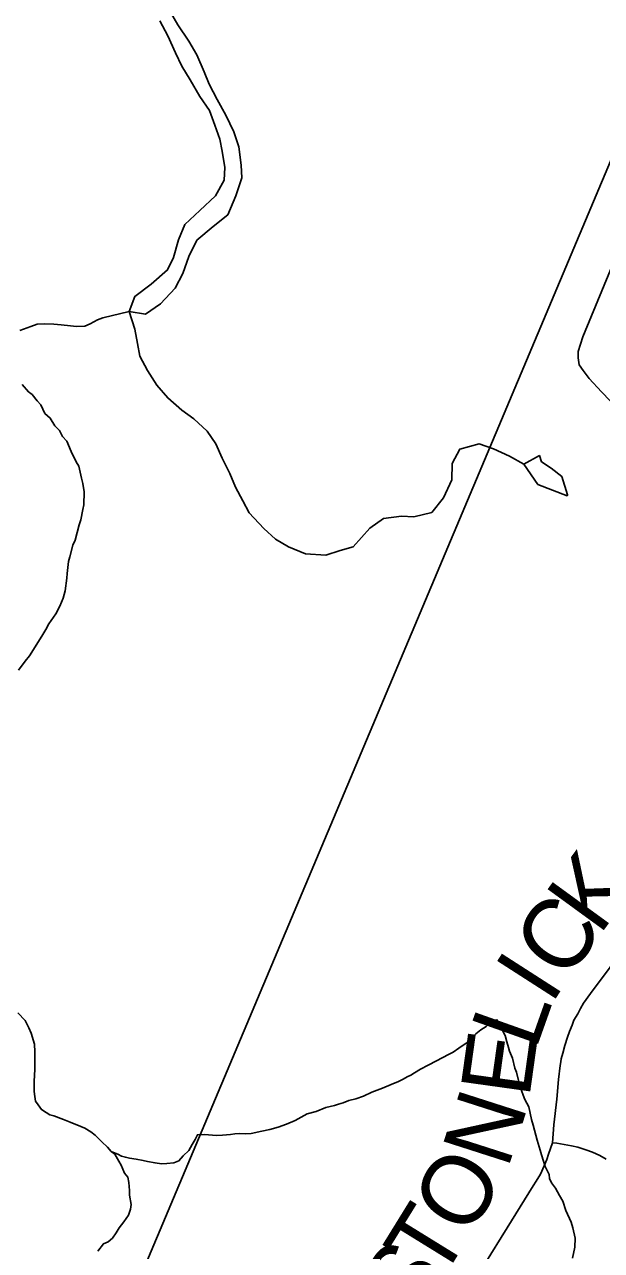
# Model space of a CAD drawing. Extents: x 1310247 to 1664935, y 235267 to 584339.
# Drawn here: x 1478259 to 1480747, y 401910 to 407196 of the extents above; entities that cross this region are included whole.
import ezdxf

# ---------------------------------------------------------------- set-up
doc = ezdxf.new("R2010")
doc.units = 0
for name, color, linetype in [('GM_X_County_Road', 7, 'Continuous'), ('GM_X_County_Road_Text', 7, 'Continuous'), ('GM_X_Minor_Lake', 7, 'Continuous'), ('GM_X_Minor_River', 7, 'Continuous'), ('GM_X_Township', 7, 'Continuous'), ('GM_X_Township_Subdivision', 7, 'Continuous')]:
    doc.layers.add(name, color=color, linetype=linetype)

msp = doc.modelspace()

# ---------------------------------------------------------------- linework, layer by layer
at = {"layer": 'GM_X_County_Road'}
for points in [[(1481612.5, 404712.9), (1480746, 405612), (1480694.1, 405669.2), (1480667.7, 405703.5), (1480651, 405728.1), (1480645.7, 405758), (1480646.6, 405786.2), (1480665.9, 405849.5), (1481440.9, 407726.9)], [(1480571.5, 402723.6), (1480573.5, 402735.5), (1480580.1, 402761), (1480588.6, 402793.9), (1480599.9, 402828.8), (1480608.4, 402854.2), (1480619.6, 402880.6), (1480628.1, 402902.3), (1480645.1, 402930.5), (1480656.4, 402953.2), (1480669.6, 402976.7), (1480698.8, 403018.2), (1480948.7, 403352.2)], [(1480339.8, 402007.3), (1480452.4, 402188.2), (1480465.1, 402208.4), (1480483.1, 402238.6), (1480500, 402275.3), (1480510.4, 402301.7), (1480518.9, 402324.3), (1480526.9, 402349.3), (1480534.9, 402374.3), (1480541.2, 402452.1), (1480554.7, 402561.7), (1480561.2, 402647.5), (1480568.8, 402707.3), (1480571.5, 402723.6)], [(1480146.8, 401697.1), (1480339.8, 402007.3)]]:
    msp.add_lwpolyline(points, dxfattribs=at)
at = {"layer": 'GM_X_Minor_Lake'}
for points in [[(1480488.5, 405310.5), (1480478.9, 405336.8), (1480412, 405299.8)], [(1480412, 405299.8), (1480472.7, 405212.4), (1480598.4, 405164), (1480600.5, 405168), (1480575.7, 405246.7), (1480529.2, 405282.2), (1480488.5, 405310.5)]]:
    msp.add_lwpolyline(points, dxfattribs=at)
at = {"layer": 'GM_X_Minor_River'}
for points in [[(1478883.3, 407259.4), (1478920.4, 407194.5), (1478967.4, 407123.5), (1479002.5, 407064.6), (1479033.3, 406991.8), (1479054.5, 406939.3), (1479089.5, 406872.4), (1479126.5, 406805.5), (1479161.4, 406732.7), (1479182.4, 406668.1), (1479193.1, 406589.6), (1479196.1, 406535.4), (1479170.7, 406457.5), (1479135.1, 406375.9), (1479071.9, 406324.8), (1479002.6, 406265.8), (1478967.2, 406196.1), (1478941.8, 406122.3), (1478908.6, 406058.7), (1478845.1, 405991.5), (1478780.1, 405946.5), (1478710, 405957.8), (1478735.2, 406023.6), (1478804.5, 406076.5)], [(1478804.5, 406076.5), (1478875.8, 406137.5), (1478900.9, 406191.3), (1478922.3, 406267.2), (1478949.5, 406332.9), (1479014.9, 406394), (1479082.3, 406457.1), (1479119.6, 406524.7), (1479122.6, 406578.8), (1479111.7, 406649.2), (1479100.6, 406701.6), (1479079.6, 406762.2), (1479056.5, 406824.8), (1479015.4, 406885.8), (1478972.5, 406956.8), (1478937.4, 407015.6), (1478910.2, 407074.3), (1478877.4, 407147.1), (1478842.3, 407212)], [(1478710, 405957.8), (1478596.3, 405930.4), (1478574.1, 405922.8), (1478541.7, 405905.3), (1478519.5, 405895.6), (1478483.3, 405894.2), (1478457.3, 405896.7), (1478417.2, 405901.4), (1478401.1, 405901.7), (1478385.1, 405904), (1478345, 405904.7), (1478312.8, 405903.2), (1478286.6, 405893.7), (1478238.1, 405876.5)], [(1478710.4, 405957.7), (1478734.1, 405882.3), (1478745.8, 405820.7), (1478756.8, 405766.3), (1478789.9, 405703.5), (1478829, 405640.6), (1478876.2, 405585.5), (1478937.6, 405532.3), (1478989.2, 405495.3), (1479046.5, 405442.1), (1479083.7, 405387.2), (1479110.8, 405326.5), (1479143.7, 405259.7), (1479168.8, 405201.1), (1479199.9, 405142.3), (1479227.1, 405089.7), (1479290.2, 405022.3), (1479341.7, 404977.3), (1479397.4, 404944.2), (1479471.1, 404912.8), (1479557.4, 404907.3), (1479620, 404928.2), (1479676.6, 404943.3), (1479748.3, 405024.4), (1479807.2, 405065.5), (1479883.8, 405076.2), (1479937.9, 405073.2), (1480014.6, 405092), (1480065.9, 405155.3), (1480101.4, 405233), (1480102.7, 405303.2), (1480135.9, 405364.8), (1480218.6, 405387.5), (1480280.5, 405366.3), (1480350.3, 405335), (1480412, 405299.8)], [(1478248.2, 405643.3), (1478275.8, 405612.7), (1478291.7, 405600.4), (1478313.3, 405573.9)], [(1478313.3, 405573.9), (1478329, 405555.5), (1478346.5, 405519.1), (1478370.2, 405498.6), (1478389.8, 405466.1), (1478409.5, 405445.7), (1478423.1, 405419.3), (1478440.8, 405398.9), (1478460.1, 405354.4), (1478481.5, 405309.8), (1478493.2, 405291.6), (1478504.4, 405239.1), (1478510, 405217), (1478515.4, 405180.7), (1478514.5, 405124.5), (1478510.1, 405104.5), (1478501.3, 405060.5), (1478495, 405038.5), (1478477.8, 404972.5), (1478467.4, 404950.6), (1478454.5, 404900.6), (1478448.1, 404880.6), (1478443.2, 404828.5), (1478440.9, 404808.5), (1478434, 404754.3), (1478425.4, 404722.4), (1478410.8, 404688.5), (1478394.1, 404654.6), (1478363.3, 404611), (1478350.8, 404587.1), (1478338.4, 404565.2), (1478319.9, 404535.4), (1478280.7, 404473.9), (1478262.2, 404450.1), (1478233.5, 404412.4)], [(1478230.6, 402934.3), (1478262.2, 402901.7), (1478277.7, 402869.3), (1478287.3, 402847), (1478302.6, 402798.5), (1478304.1, 402766.4), (1478302.8, 402690.1), (1478299.9, 402639.9), (1478301.2, 402595.7), (1478302.8, 402573.6), (1478306.5, 402553.5), (1478318.3, 402537.2), (1478332, 402516.9), (1478351.8, 402504.5), (1478367.7, 402494.1), (1478385.7, 402489.8), (1478427.6, 402475), (1478455.5, 402462.5), (1478501.3, 402443.6), (1478519.3, 402437.3), (1478545.1, 402420.7), (1478562.9, 402406.4), (1478592.6, 402377.7), (1478616.3, 402355.2), (1478632, 402336.9), (1478647.9, 402324.6), (1478665.4, 402294.1), (1478675.2, 402277.9), (1478690.7, 402243.5), (1478704.4, 402225.2), (1478708.1, 402203), (1478711.5, 402168.8), (1478711.2, 402148.7), (1478718.5, 402108.4), (1478716.2, 402088.4), (1478707.7, 402062.4), (1478687.1, 402032.7), (1478666.6, 402006.9), (1478654.2, 401985), (1478637.8, 401963.2), (1478619.4, 401947.5), (1478599.2, 401937.8), (1478574.6, 401906.1)], [(1478634.7, 402334.8), (1478661.9, 402324.3), (1478677.8, 402316), (1478693.8, 402311.7), (1478711.8, 402307.4), (1478739.9, 402302.9), (1478769.9, 402298.3), (1478789.9, 402294), (1478821.9, 402287.4), (1478849.9, 402282.9), (1478872, 402284.5), (1478902.2, 402288), (1478924.4, 402295.6), (1478942.8, 402317.4), (1478967.3, 402341.1), (1478981.8, 402366.9), (1478994.2, 402388.8), (1479004.6, 402408.7), (1479034.7, 402410.2), (1479086.8, 402405.2), (1479113, 402406.8), (1479147.2, 402410.2), (1479165.2, 402411.9), (1479185.4, 402413.6), (1479211.4, 402413.1), (1479235.6, 402414.7), (1479281.9, 402423.9), (1479316.1, 402431.4), (1479352.4, 402440.8), (1479388.8, 402454.2), (1479425.2, 402469.6), (1479477.9, 402498.8), (1479516.2, 402508.2), (1479558.6, 402525.5), (1479594.9, 402534.9), (1479613.1, 402540.6), (1479633.2, 402546.3), (1479657.5, 402555.9), (1479687.7, 402563.4), (1479720, 402574.9), (1479756.5, 402592.3), (1479802.9, 402609.6), (1479839.3, 402625), (1479871.6, 402638.5), (1479891.9, 402648.2), (1479908.1, 402658), (1479924.3, 402665.7), (1479940.5, 402675.5), (1479966.9, 402691.1), (1479999.3, 402708.6), (1480035.8, 402728), (1480086.4, 402755.3), (1480106.6, 402765), (1480131, 402782.6), (1480163.5, 402804.1), (1480179.9, 402821.9), (1480204.3, 402843.6), (1480226.7, 402861.3), (1480249, 402874.9), (1480269.5, 402896.7), (1480295.7, 402904.2), (1480305.4, 402888), (1480317.1, 402863.7), (1480330.7, 402837.3), (1480338.2, 402809.1), (1480345.8, 402784.9), (1480349.6, 402768.7), (1480363.1, 402738.4), (1480372.5, 402696), (1480380.2, 402677.8), (1480395.2, 402619.3), (1480408.6, 402578.9), (1480416.3, 402560.7), (1480433.9, 402528.3), (1480445, 402473.9), (1480452.6, 402449.6), (1480469.6, 402385.1), (1480482.9, 402342.7), (1480488.6, 402322.5), (1480503.8, 402272), (1480521.3, 402237.6), (1480523, 402219.5), (1480530.7, 402201.2), (1480548.4, 402178.8), (1480565.9, 402146.4), (1480579.6, 402122.1), (1480592.9, 402081.7), (1480616.2, 402031.1), (1480623.8, 402006.8), (1480633.1, 401962.5), (1480632.4, 401924.3), (1480621.6, 401876.3)]]:
    msp.add_lwpolyline(points, dxfattribs=at)
at = {"layer": 'GM_X_Township'}
for points in [[(1478515.7, 401221.6), (1483247.7, 412450.1)], [(1483247.7, 412450.1), (1478515.7, 401221.6)]]:
    msp.add_lwpolyline(points, dxfattribs=at)
at = {"layer": 'GM_X_Township_Subdivision'}
msp.add_lwpolyline([(1480534.9, 402374.3), (1480554, 402371.8), (1480617.3, 402360.4), (1480645.3, 402354.4), (1480679.2, 402343.6), (1480707.2, 402333.4), (1480739.7, 402318.9), (1480767.1, 402303.1)], dxfattribs=at)

# ---------------------------------------------------------------- texts
at = {"layer": 'GM_X_County_Road_Text'}
for s, rotation, p in [('K', 53.9279, (1480737.5, 403264.2)), ('C', 54.2019, (1480593.6, 403064.7)), ('I', 57.2756, (1480529.4, 402964.6)), ('L', 70.4442, (1480462.3, 402769.4)), ('E', 82.0621, (1480435.1, 402562.8)), ('N', 72.2029, (1480341.9, 402256.5)), ('O', 58.4844, (1480171.2, 401960.3)), ('T', 58.3071, (1480052.8, 401768.5)), ('S', 58.3069, (1479946.5, 401596.3))]:
    msp.add_text(s, height=300, rotation=rotation, dxfattribs=at).set_placement(p)

doc.saveas('drawing.dxf')
